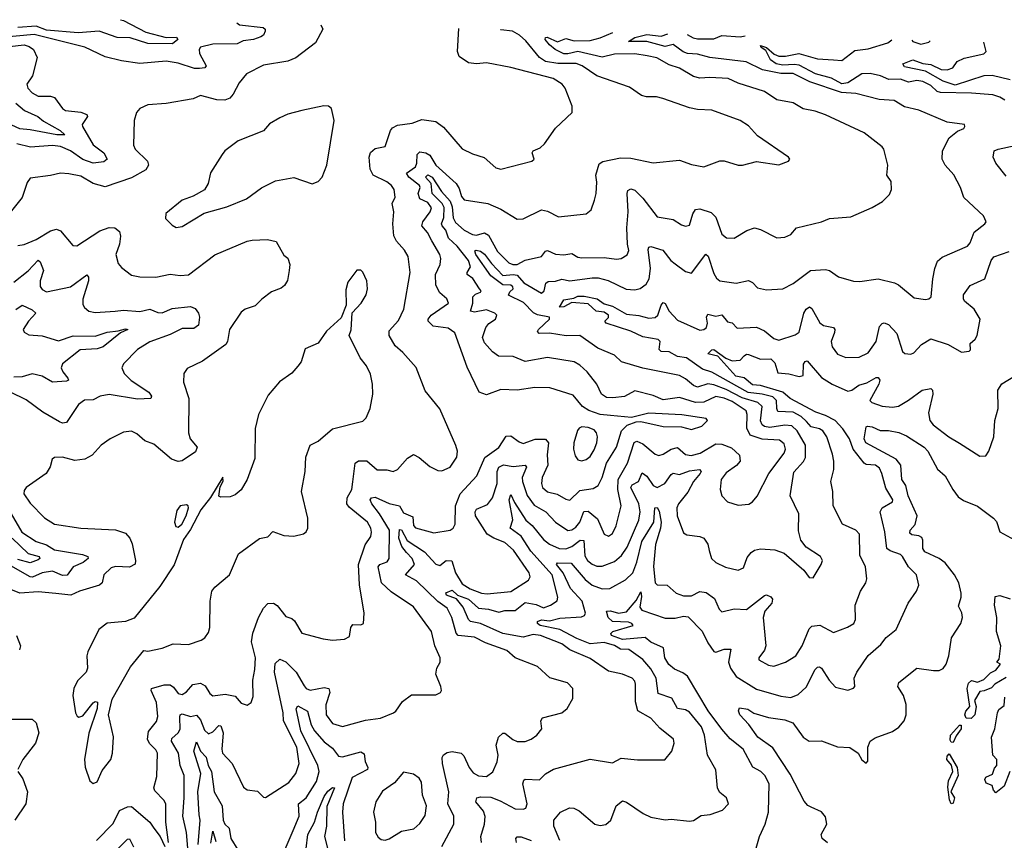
# Model space of a CAD drawing. Extents: x 1552033 to 1694788, y 811965 to 917215.
# Tile 559 of 632: x 1660074 to 1664926, y 910956 to 915002. Entities that reach past the tile are written whole.
import ezdxf

# ---------------------------------------------------------------- set-up
doc = ezdxf.new("R2010")
doc.units = 0

msp = doc.modelspace()

# ---------------------------------------------------------------- linework, layer by layer
at = {"layer": '0CON20XD'}
for points in [[(1660569.7, 915002.2), (1660585, 914997.9), (1660695, 914940.8), (1660795, 914913.7), (1660845.8, 914915.8), (1660853.1, 914905), (1660826.8, 914883.2), (1660705.8, 914884.2), (1660617.9, 914912.1), (1660554.2, 914914.2), (1660465, 914946), (1660362.2, 914937.8), (1660205, 914950.9), (1660155, 914969.6), (1660064.1, 914964.1)], [(1661143.1, 914987.2), (1661157.3, 914977.3), (1661273.3, 914963.3), (1661284, 914955), (1661284.2, 914945), (1661275, 914926), (1661262.6, 914917.4), (1661226.3, 914903.7), (1661175, 914897.8), (1661145, 914883.5), (1661025, 914881.2), (1660965, 914865.9), (1660957.7, 914855), (1660959.4, 914835), (1660992.2, 914775), (1660985.8, 914765), (1660959.1, 914760.9), (1660935, 914761.9), (1660855, 914787), (1660795, 914797.5), (1660665, 914785.8), (1660575, 914799.4), (1660495, 914818.6), (1660395, 914866.9), (1660145, 914928.4), (1659985, 914914.8)], [(1661558.5, 914976.4), (1661567.5, 914955), (1661532.1, 914887.9), (1661435, 914814.4), (1661395, 914797.1), (1661275, 914777.8), (1661192, 914735), (1661155, 914690), (1661125.9, 914634.1), (1661109.4, 914615), (1661085, 914604.6), (1661045, 914606.2), (1660965, 914628.1), (1660928.5, 914611.5), (1660795, 914588.6), (1660705, 914582), (1660665, 914563.8), (1660650, 914545), (1660638, 914505), (1660634.2, 914384.2), (1660643, 914363), (1660703.8, 914305), (1660708, 914285), (1660695, 914262.5), (1660625, 914221.9), (1660495, 914177.5), (1660435, 914194.4), (1660375, 914230), (1660315, 914242.2), (1660275, 914245.6), (1660225, 914233.1), (1660125, 914221.2), (1660110.3, 914199.7), (1660085.8, 914125), (1660014.2, 914035)], [(1660807.3, 910945), (1660793.2, 911045), (1660794, 911135), (1660783.8, 911153.8), (1660740.2, 911200.2), (1660734.5, 911215), (1660748.8, 911271.2), (1660753.4, 911385), (1660745, 911401.5), (1660712.7, 911432.7), (1660702.9, 911455), (1660708.2, 911491.8), (1660747.8, 911542.2), (1660753.8, 911566.2), (1660747.8, 911635), (1660721.8, 911695), (1660723.5, 911705), (1660785, 911722), (1660815, 911722.7), (1660831.7, 911711.7), (1660855, 911680), (1660875, 911674.7), (1660895, 911687.5), (1660926.5, 911723.5), (1660965, 911730.3), (1660987.6, 911717.6), (1661010.4, 911680.4), (1661025, 911668.5), (1661085.6, 911675.6), (1661135, 911666.2), (1661165, 911632), (1661195, 911622.5), (1661214, 911635), (1661224.2, 911665), (1661221.9, 911745), (1661232.7, 911797.3), (1661235.3, 911855), (1661216.5, 911935), (1661222, 911978), (1661250.8, 912055), (1661275, 912100), (1661296.9, 912123.1), (1661325, 912125.4), (1661343.2, 912113.2), (1661385, 912060), (1661415, 912050), (1661427.5, 912037.5), (1661465, 911978), (1661569.1, 911949.1), (1661615, 911942.9), (1661675, 911948), (1661698.9, 911961.1), (1661705.8, 912005), (1661715, 912020), (1661755, 912018.9), (1661767.5, 912025), (1661772.1, 912075), (1661748.4, 912215), (1661742.7, 912315), (1661776.9, 912413.1), (1661805, 912453.3), (1661807.8, 912475), (1661804.3, 912495), (1661787.1, 912525), (1661698.2, 912598.2), (1661686.1, 912615), (1661688.4, 912645), (1661711.4, 912685), (1661715.8, 912724.2), (1661726.4, 912815), (1661742.8, 912827.2), (1661785, 912826.6), (1661835, 912782.8), (1661883.3, 912783.3), (1661915, 912773.8), (1661936, 912785), (1661985, 912840), (1662015, 912858), (1662043, 912843), (1662095, 912798.6), (1662135, 912778.6), (1662155, 912777.1), (1662195, 912795.7), (1662227.9, 912845), (1662230.6, 912875), (1662223.2, 912903.2), (1662145, 913083.3), (1662072.6, 913172.6), (1662027.6, 913287.6), (1661961.9, 913361.9), (1661924.7, 913394.7), (1661893.8, 913445), (1661895, 913468), (1661940.9, 913519.1), (1661966.9, 913575), (1661997.5, 913755), (1661988.1, 913835), (1661970.8, 913865), (1661930.3, 913910.3), (1661917, 913937), (1661912.5, 913995), (1661918, 914055), (1661910, 914095), (1661923.6, 914126.4), (1661918.6, 914165), (1661905.6, 914185), (1661883.1, 914203.1), (1661815.6, 914235), (1661800.7, 914265), (1661796.8, 914325), (1661803, 914347), (1661825, 914366.8), (1661875, 914376.2), (1661901.1, 914455), (1661910.9, 914469.1), (1661935, 914481.5), (1662007.6, 914492.4), (1662055, 914510), (1662125, 914500.9), (1662162.4, 914472.4), (1662255, 914365.7), (1662305, 914341.4), (1662363.3, 914323.3), (1662420.9, 914270.9), (1662444.3, 914264.3), (1662598, 914305), (1662608.9, 914315), (1662598.6, 914345), (1662604.2, 914355), (1662639.2, 914370.8), (1662659.8, 914390.2), (1662715, 914467.1), (1662796.7, 914545), (1662795.8, 914575), (1662761.3, 914665), (1662747.8, 914685), (1662702.5, 914712.5), (1662495, 914766.2), (1662375, 914788.9), (1662325, 914784.3), (1662285, 914790), (1662240.3, 914820.3), (1662231.4, 914845), (1662237.4, 914958.8)], [(1660919.3, 910720.7), (1660895.5, 910995), (1660877, 911075), (1660884.8, 911165), (1660884, 911275), (1660864.7, 911325), (1660855.7, 911385), (1660821.4, 911445), (1660822.9, 911457.1), (1660854.5, 911485.5), (1660865, 911504.4), (1660863.4, 911563.4), (1660865.3, 911574.7), (1660875, 911579.1), (1660915, 911566.7), (1660945, 911573.1), (1660965, 911549.6), (1660985, 911499.6), (1661005, 911481.2), (1661025, 911490.4), (1661055, 911521.5), (1661065, 911519.6), (1661076.4, 911486.4), (1661070, 911405), (1661073.5, 911385), (1661121.1, 911335), (1661177.3, 911217.3), (1661195, 911204), (1661245, 911197.5), (1661275, 911168.8), (1661285, 911166.2), (1661399.5, 911240.5), (1661434.3, 911285.7), (1661450.5, 911335), (1661439.2, 911415), (1661374.3, 911545), (1661371.9, 911585), (1661328.7, 911785), (1661333, 911827), (1661355, 911849.2), (1661385, 911835.4), (1661436.9, 911785), (1661475, 911717.3), (1661485, 911704.1), (1661505, 911696.4), (1661575, 911709.2), (1661596.5, 911705), (1661602.9, 911685), (1661583.2, 911623.2), (1661584.5, 911575), (1661615, 911532.5), (1661665, 911517.5), (1661777.9, 911547.9), (1661851.2, 911558.8), (1661915.9, 911584.1), (1661928, 911592), (1661960.3, 911639.7), (1662005, 911673.8), (1662125, 911673.3), (1662147.5, 911685), (1662152.5, 911695), (1662150, 911715), (1662124, 911775), (1662129.2, 911805), (1662145.7, 911835), (1662145.7, 911855), (1662119.5, 911915), (1662102.9, 911985), (1662015, 912107.8), (1661905, 912180.9), (1661856.2, 912226.1), (1661840.8, 912305), (1661849.2, 912315), (1661885, 912329.5), (1661894.1, 912345.9), (1661896, 912485), (1661847.7, 912565), (1661808.8, 912615), (1661800.8, 912635), (1661806.9, 912645), (1661825, 912647.1), (1661895, 912617.2), (1661944.8, 912604.8), (1661965, 912570.3), (1662011, 912551), (1662015, 912508), (1662025, 912497.3), (1662115, 912472.5), (1662194.5, 912485.5), (1662210.8, 912495), (1662220.5, 912515), (1662221.1, 912605), (1662244.8, 912665), (1662326.4, 912753.6), (1662366.8, 912843.2), (1662435, 912892.9), (1662471.5, 912948.5), (1662495, 912950.7), (1662535, 912920.8), (1662555, 912913.1), (1662615, 912933.6), (1662665, 912933.8), (1662679.6, 912915), (1662673.8, 912856.2), (1662677.3, 912805), (1662648.3, 912745), (1662645.3, 912715), (1662650.9, 912695), (1662674.5, 912674.5), (1662723, 912663), (1662765, 912637.5), (1662785, 912633.8), (1662835, 912680), (1662900, 912690), (1662925.3, 912704.7), (1662945, 912744.2), (1662965, 912815.5), (1663015.7, 912895), (1663040.5, 912975), (1663067.7, 913002.3), (1663111.2, 913018.8), (1663135, 913020.5), (1663244.5, 912995.5), (1663335, 912994.6), (1663385, 912982.2), (1663435, 912997.1), (1663463.3, 913025), (1663457.5, 913035), (1663336.5, 913053.5), (1663175, 913062.1), (1663088.8, 913041.2), (1662985, 913051.2), (1662935, 913055.8), (1662877.9, 913075), (1662848.2, 913095), (1662801.4, 913151.4), (1662686.4, 913186.4), (1662612.2, 913187.8), (1662524.7, 913174.7), (1662445, 913179.1), (1662375, 913151.9), (1662338, 913165), (1662278.5, 913288.5), (1662218.1, 913458.1), (1662185, 913480.3), (1662111.1, 913491.1), (1662086.7, 913515), (1662086.5, 913525), (1662101.5, 913545), (1662186.9, 913605), (1662179.6, 913625), (1662143.8, 913655), (1662125, 913693.8), (1662122.7, 913745), (1662145.4, 913795), (1662148.9, 913825), (1662144.6, 913845), (1662105, 913911.5), (1662083.1, 913953.1), (1662055.3, 913985), (1662060.8, 914005), (1662096.6, 914055), (1662102.6, 914075), (1662085, 914100), (1662045, 914118.5), (1662037.5, 914145), (1662046.7, 914175), (1662044.3, 914185), (1661991.8, 914225), (1661980.8, 914245), (1662025, 914276.4), (1662031.7, 914295), (1662032.3, 914337.7), (1662045, 914350.8), (1662075.7, 914345.7), (1662094.3, 914334.3), (1662125.2, 914285.2), (1662224.4, 914194.4), (1662239.2, 914169.2), (1662250.3, 914130.2), (1662265, 914113.3), (1662380.8, 914095), (1662445, 914068.1), (1662525, 914019.2), (1662555, 914020), (1662645, 914064), (1662675, 914058), (1662729.5, 914029.5), (1662865.9, 914044.1), (1662890, 914065), (1662907.2, 914112.8), (1662915.4, 914145), (1662918.2, 914201.8), (1662912.7, 914235), (1662929.4, 914290.6), (1662947.6, 914302.4), (1663035, 914321.2), (1663085, 914320), (1663195, 914296.9), (1663325, 914309.4), (1663385, 914288.1), (1663445, 914277.1), (1663525, 914305.5), (1663545.5, 914305.5), (1663615, 914284.4), (1663635.5, 914284.5), (1663705, 914303.3), (1663815, 914286), (1663862.5, 914305), (1663870, 914315), (1663862.5, 914325), (1663709.5, 914429.5), (1663665, 914478.1), (1663625, 914505.6), (1663485, 914555.8), (1663415, 914559.2), (1663375, 914567.5), (1663243.3, 914613.3), (1663211.9, 914621.9), (1663162.1, 914622.1), (1663138.3, 914628.3), (1663079.1, 914669.1), (1662918.5, 914725), (1662845.6, 914775), (1662816.1, 914786.1), (1662726.2, 914786.2), (1662665, 914795.4), (1662635, 914815.5), (1662568.5, 914898.5), (1662537.1, 914925), (1662502, 914945), (1662445, 914951.9), (1662444.1, 914953.4)], [(1663445.9, 913115.9), (1663405, 913113.9), (1663325, 913139.8), (1663245, 913128.4), (1663195, 913148.3), (1663105, 913171.5), (1663055, 913144.6), (1662997, 913137), (1662965, 913140), (1662941.1, 913155), (1662917.9, 913205), (1662869.7, 913265), (1662835, 913299.1), (1662805.7, 913315), (1662675, 913336.6), (1662565, 913316.2), (1662505, 913340.6), (1662433.5, 913343.5), (1662404.5, 913365), (1662365, 913409.4), (1662354.6, 913435), (1662371.5, 913485), (1662386.6, 913503.4), (1662419.2, 913525), (1662425.8, 913545), (1662416, 913555), (1662375, 913571.7), (1662315, 913560.8), (1662295.6, 913565), (1662306.5, 913605), (1662306.8, 913635), (1662320.8, 913649.1), (1662345, 913658.8), (1662348.6, 913665), (1662340.5, 913675), (1662306.6, 913726.6), (1662278.9, 913745), (1662278.4, 913755), (1662295.8, 913784.2), (1662285.5, 913815), (1662229.4, 913885), (1662186.3, 913925), (1662174.4, 913965), (1662156.5, 913985), (1662152.6, 913995), (1662163.9, 914026.1), (1662166.3, 914076.3), (1662156.1, 914096.1), (1662107.1, 914145), (1662101.2, 914195), (1662074.4, 914225), (1662085, 914237.8), (1662106.2, 914225), (1662151.9, 914155), (1662195, 914106.7), (1662205, 914079.4), (1662209.8, 914025), (1662222, 914002), (1662265, 913963.6), (1662305, 913942.3), (1662325, 913939.7), (1662365, 913951.1), (1662385, 913940.4), (1662429.3, 913859.3), (1662485, 913802.6), (1662504.8, 913794.8), (1662525.8, 913795), (1662565, 913816.5), (1662645, 913834.7), (1662665, 913860), (1662675, 913863.8), (1662715, 913845.2), (1662755, 913843.1), (1662795, 913849.1), (1662825, 913832), (1662845, 913828.1), (1662955, 913829.7), (1663015, 913822.1), (1663038.8, 913825), (1663067.3, 913842.7), (1663075.4, 913864.6), (1663068.8, 913895), (1663066, 913975), (1663072.7, 914055), (1663067.6, 914145), (1663070.8, 914159.2), (1663085, 914167.7), (1663105, 914161.2), (1663145, 914121.8), (1663215, 914030), (1663295, 914016.7), (1663335, 913990), (1663355.5, 913984.5), (1663375, 913989.2), (1663390.9, 914045), (1663405, 914065.4), (1663425, 914069.1), (1663481.5, 914051.5), (1663505, 914028), (1663535, 913944.3), (1663556.4, 913926.4), (1663595, 913925.6), (1663657.1, 913962.9), (1663695, 913975.6), (1663725, 913967.1), (1663805, 913925.8), (1663845, 913929.4), (1663875, 913942.9), (1663902.5, 913975), (1664025, 914005.7), (1664065, 914022.5), (1664169.7, 914030.3), (1664275, 914075.6), (1664326.2, 914105), (1664360.5, 914139.5), (1664370, 914165), (1664368, 914205), (1664347.1, 914235), (1664351.9, 914285), (1664333.4, 914363.4), (1664325, 914375.8), (1664235, 914444.3), (1664045, 914533.1), (1663995, 914551.2), (1663935, 914563.3), (1663885, 914592.9), (1663805, 914607.1), (1663745, 914647.5), (1663615, 914688.6), (1663565, 914712.9), (1663475, 914717.1), (1663425, 914714.3), (1663395, 914721.7), (1663325, 914762.7), (1663275, 914778.8), (1663213.5, 914813.5), (1663165.5, 914824.5), (1663105, 914833.3), (1663005, 914832.1), (1662945, 914817.5), (1662824.2, 914845.8), (1662775, 914833.3), (1662755, 914834.1), (1662713.3, 914855), (1662685, 914877.4), (1662664.2, 914905), (1662664.5, 914915), (1662673.9, 914916.1), (1662725, 914892.9), (1662765, 914909.6), (1662807.2, 914897.2), (1662885, 914900), (1662935, 914912.7), (1662997.4, 914939)], [(1663471.9, 912385), (1663483.1, 912345), (1663504.2, 912325), (1663552.1, 912302.1), (1663615, 912288.6), (1663640.5, 912299.5), (1663659.2, 912350.8), (1663678.9, 912375), (1663695, 912386.9), (1663725, 912392.3), (1663795, 912388.4), (1663841.2, 912371.2), (1663938, 912288), (1663965, 912251.2), (1663985, 912250), (1664024.2, 912315), (1664030, 912335), (1664020, 912355), (1663950.6, 912400.6), (1663923.6, 912435), (1663912.4, 912482.4), (1663914.4, 912565), (1663871.2, 912655), (1663888.3, 912771.7), (1663936.9, 912823.1), (1663947.1, 912842.9), (1663946.4, 912905), (1663905, 912975.3), (1663878.9, 912998.9), (1663845, 913002.7), (1663771.5, 912991.5), (1663745, 912995.8), (1663732.4, 913005), (1663724.8, 913024.8), (1663733.4, 913095), (1663711.5, 913115), (1663635, 913137.2), (1663555, 913179.1), (1663495, 913201.6), (1663465, 913206.6), (1663415, 913190.7), (1663395, 913198), (1663355, 913231.8), (1663325, 913248.2), (1663145, 913283.4), (1663039.2, 913315), (1663005, 913348.1), (1662922.4, 913382.4), (1662834.7, 913444.7), (1662766.2, 913443.8), (1662685, 913456.1), (1662633.8, 913455), (1662625.7, 913465), (1662630.5, 913475), (1662684.2, 913525), (1662684.4, 913535), (1662625, 913547.1), (1662606.4, 913556.4), (1662557.2, 913607.2), (1662483, 913643), (1662489.9, 913660.1), (1662505, 913674.6), (1662504.7, 913685), (1662495, 913693.3), (1662455, 913694.6), (1662395, 913738.8), (1662322.3, 913845), (1662316.9, 913863.1), (1662323.7, 913866.3), (1662345, 913860.7), (1662365, 913846.5), (1662399.3, 913799.3), (1662455, 913740.8), (1662505, 913746.4), (1662525, 913743), (1662557.6, 913705), (1662645, 913653.2), (1662657.9, 913665), (1662666.7, 913703.3), (1662678.8, 913711.2), (1662715, 913712.9), (1662745, 913722.1), (1662785, 913713.8), (1662895, 913729.6), (1662925, 913729.6), (1662974.5, 913715.5), (1663062.8, 913672.8), (1663105, 913669.7), (1663132.5, 913677.5), (1663162, 913698), (1663176.2, 913723.8), (1663182.9, 913775), (1663170.7, 913869.3), (1663175, 913880), (1663185, 913883.1), (1663243.1, 913865), (1663282.9, 913815), (1663305, 913797.5), (1663355, 913760.6), (1663385, 913752.9), (1663455, 913845.8), (1663466.5, 913836.5), (1663495, 913750), (1663508.2, 913728.2), (1663525, 913714.5), (1663605, 913703.8), (1663665.5, 913715.5), (1663685, 913705.7), (1663710.7, 913680.7), (1663755, 913669.4), (1663835, 913675.6), (1663885, 913701.4), (1663972, 913765), (1664045, 913770.4), (1664064.7, 913764.7), (1664110, 913735), (1664183.6, 913713.6), (1664215, 913711.1), (1664305, 913724.4), (1664385, 913704.5), (1664405, 913694.4), (1664481.3, 913631.3), (1664537.6, 913622.4), (1664554.6, 913625.4), (1664565.6, 913635), (1664573.3, 913725), (1664584.4, 913775), (1664597.9, 913812.1), (1664619.4, 913830.6), (1664744.7, 913885.3), (1664758.2, 913901.8), (1664777.3, 913955), (1664831.2, 913995), (1664836.2, 914005), (1664823.8, 914035), (1664727.1, 914125), (1664710, 914175), (1664677.9, 914237.9), (1664634.6, 914284.6), (1664619.5, 914315), (1664621.5, 914355), (1664655, 914418.8), (1664695, 914452), (1664726.7, 914465), (1664732.5, 914475), (1664730, 914485), (1664645, 914497.1), (1664505, 914556.2), (1664435, 914572.7), (1664383.6, 914603.6), (1664309.2, 914609.2), (1664195, 914637.7), (1664123.3, 914643.3), (1663967.3, 914695), (1663885, 914736.6), (1663825, 914736.9), (1663735.2, 914755.2), (1663654.8, 914794.8), (1663475.6, 914815.6), (1663415, 914832.1), (1663364.6, 914835), (1663343.4, 914843.4), (1663295, 914879.2), (1663255, 914869.3), (1663165, 914894.6), (1663073.8, 914893.8), (1663105, 914914.7), (1663165, 914928.4), (1663235, 914921), (1663268.8, 914931.9)], [(1663362.9, 914929.5), (1663393.3, 914913.3), (1663415, 914908.5), (1663495, 914908.3), (1663535, 914923.8), (1663625, 914917.7), (1663649.6, 914922)], [(1664928.9, 914605), (1664905, 914620), (1664869.1, 914630.9), (1664765, 914640), (1664612.4, 914642.4), (1664595, 914648.4), (1664565, 914676.9), (1664525, 914697.6), (1664495, 914701.9), (1664455, 914693.4), (1664415, 914709), (1664357.5, 914707.5), (1664316, 914726), (1664265, 914737.6), (1664225, 914735.1), (1664155, 914690.3), (1664125, 914686.5), (1664075, 914713.4), (1663996, 914735), (1663915, 914777.1), (1663891.3, 914781.3), (1663835, 914777.4), (1663802.6, 914785), (1663774.4, 914805), (1663750.5, 914850.5), (1663728, 914865), (1663724.2, 914874.2), (1663754.2, 914865), (1663792.5, 914832.5), (1663815, 914822.9), (1663848.4, 914821.6), (1663914.2, 914835.8), (1664005, 914809.3), (1664085, 914804.8), (1664125, 914800.4), (1664190.5, 914849.5), (1664255, 914859), (1664352.5, 914887.5), (1664372.3, 914903.2)], [(1664955, 914704.8), (1664866.5, 914726.5), (1664825.8, 914725.8), (1664685, 914678.9), (1664625, 914699.7), (1664538.4, 914748.4), (1664435, 914770), (1664425.8, 914785), (1664475, 914803.7), (1664525, 914786.8), (1664565, 914780.8), (1664615, 914757.3), (1664645.2, 914754.8), (1664672.9, 914765), (1664694.1, 914795.9), (1664728.2, 914811.8), (1664825, 914833.1), (1664837.5, 914845), (1664825.3, 914891.5)], [(1664471.3, 914900.7), (1664475, 914894.2), (1664515, 914881.8), (1664555, 914890.5), (1664561.6, 914898.3)], [(1659965, 914863.6), (1660095, 914877.7), (1660120.7, 914870.7), (1660141.9, 914855), (1660159.5, 914815), (1660136.2, 914725), (1660109.4, 914685), (1660114.4, 914665), (1660135, 914642.2), (1660165, 914625.5), (1660225, 914625.4), (1660245, 914617.9), (1660284.4, 914565), (1660300, 914555), (1660375, 914546.9), (1660404.4, 914535), (1660407.7, 914525), (1660382.1, 914485), (1660383.1, 914475), (1660436.3, 914385), (1660488.7, 914345), (1660504.5, 914315), (1660488.8, 914301.2), (1660435.8, 914294.2), (1660385, 914312.3), (1660324.7, 914355), (1660275, 914376.2), (1660235, 914382.6), (1660126.6, 914373.4), (1660059.2, 914389.2)], [(1660055, 914589.8), (1660098, 914555), (1660163.6, 914525), (1660191.6, 914501.6), (1660272.9, 914455), (1660295.6, 914434.4), (1660256.1, 914433.9), (1660125, 914459.8), (1660075, 914463.9), (1659955, 914519)], [(1660845, 913978), (1660875, 913982.5), (1660982.4, 914047.6), (1661095, 914080), (1661191.5, 914118.5), (1661265, 914173.3), (1661335, 914207.8), (1661425, 914224.2), (1661515, 914192.5), (1661545, 914203.8), (1661565, 914226.2), (1661587.5, 914285), (1661624, 914505), (1661611.2, 914565), (1661595, 914576.2), (1661572.3, 914577.7), (1661465, 914554.4), (1661395, 914535.7), (1661355, 914518), (1661305, 914488.8), (1661275, 914453.8), (1661151.2, 914405), (1661085, 914356), (1661072.1, 914337.9), (1661013.3, 914246.7), (1661002.5, 914195), (1660985, 914163.8), (1660927.9, 914132.1), (1660875, 914112), (1660794.3, 914045.7), (1660792, 914022), (1660825, 913988.8), (1660845, 913978)], [(1664935, 914230), (1664884.5, 914295), (1664871.8, 914325), (1664875.8, 914355), (1664896, 914364), (1665040, 914395)], [(1660065, 913889.5), (1660095, 913893.1), (1660155, 913918.1), (1660225, 913961.1), (1660255, 913969.3), (1660275, 913961.1), (1660335, 913888), (1660355, 913887.1), (1660469, 913961), (1660515, 913976.7), (1660543.3, 913975), (1660565, 913957.5), (1660570.4, 913935), (1660565.5, 913895), (1660546.9, 913845), (1660559.7, 913799.7), (1660575, 913780.8), (1660625, 913742.5), (1660665, 913734.4), (1660745, 913732.5), (1660815, 913746.7), (1660865, 913740), (1660905, 913744.4), (1661035, 913842.2), (1661195, 913910), (1661220, 913915), (1661295, 913918.9), (1661337.9, 913907.9), (1661375, 913841.2), (1661395.7, 913825.7), (1661404.3, 913795), (1661401.9, 913765), (1661393.8, 913716.2), (1661378.3, 913691.7), (1661361.7, 913678.3), (1661315, 913660), (1661266.3, 913623.7), (1661235, 913591.4), (1661185, 913574.4), (1661165, 913560.8), (1661108, 913475), (1661098.1, 913415), (1661088.9, 913401.1), (1660975, 913317.8), (1660898.3, 913281.7), (1660882.3, 913257.7), (1660880.8, 913215), (1660907.9, 913135), (1660905.4, 912965), (1660914.5, 912935), (1660947.9, 912895), (1660939.5, 912870.5), (1660875, 912826.7), (1660855, 912823.8), (1660822.2, 912835), (1660735, 912909.5), (1660690, 912925), (1660650.5, 912960.5), (1660625, 912973.3), (1660585, 912968), (1660518.8, 912935), (1660475, 912904.2), (1660430, 912855), (1660395, 912835.7), (1660345, 912828.6), (1660285, 912844.4), (1660245, 912844), (1660234, 912835), (1660223, 912797), (1660204, 912765), (1660105.6, 912695), (1660095, 912681.2), (1660093.5, 912665), (1660125, 912618.5), (1660196, 912546), (1660245, 912515.4), (1660375, 912495.5), (1660545, 912487.1), (1660595, 912470.5), (1660616.4, 912446.4), (1660627.3, 912417.3), (1660643.8, 912335), (1660642.1, 912317.9), (1660615, 912302.8), (1660545, 912305.5), (1660525, 912299.4), (1660488.6, 912265), (1660480.4, 912225), (1660466.3, 912213.7), (1660368.6, 912185), (1660325, 912164.3), (1660252.1, 912172.1), (1660165, 912180.4), (1660075, 912174.2), (1659985, 912210.5)], [(1662963.1, 911033.1), (1662987.3, 911055), (1663013.7, 911126.4), (1663045, 911150), (1663065, 911144.4), (1663147.2, 911087.2), (1663185, 911070.6), (1663255, 911057.1), (1663285, 911060.6), (1663375, 911050.6), (1663395, 911054.2), (1663432, 911078), (1663477.1, 911082.9), (1663536.7, 911105), (1663567.5, 911135), (1663557.5, 911165), (1663525, 911191.9), (1663513.5, 911213.5), (1663504.1, 911304.1), (1663463.8, 911375), (1663448.8, 911475), (1663433.2, 911515), (1663375, 911587.8), (1663355, 911599.4), (1663315, 911605.6), (1663287.3, 911657.3), (1663220.2, 911680.2), (1663210.6, 911755), (1663185, 911800.8), (1663145, 911847), (1663076.1, 911896.1), (1663035, 911898.6), (1663005, 911915.8), (1662955, 911930.8), (1662885, 911924.1), (1662820.1, 911950.1), (1662735, 911995.4), (1662638.6, 912015), (1662626.3, 912025), (1662625.7, 912035), (1662645, 912043.7), (1662685, 912038.4), (1662735, 912051.1), (1662842.8, 912057.2), (1662856.9, 912065), (1662861.5, 912075), (1662845.3, 912135), (1662788.1, 912198.1), (1662751.4, 912275), (1662718.8, 912315), (1662725, 912323.3), (1662791.9, 912321.9), (1662861.1, 912241.1), (1662895, 912213.6), (1662945, 912196.2), (1662982.8, 912197.2), (1663059.4, 912240.6), (1663095, 912275.4), (1663115, 912327.3), (1663139.1, 912429.1), (1663199, 912525), (1663203.9, 912595), (1663215, 912596.5), (1663225, 912578.8), (1663235.9, 912525), (1663232.6, 912495), (1663207.9, 912415), (1663196.6, 912306.6), (1663205, 912226.2), (1663214.7, 912214.7), (1663264, 912214), (1663308.9, 912175), (1663345, 912162.1), (1663385, 912162), (1663425, 912182.8), (1663457, 912177), (1663498.8, 912148.8), (1663520.8, 912095), (1663535, 912082.9), (1663595, 912096.7), (1663655, 912094.4), (1663745, 912163.3), (1663755, 912166.5), (1663775.9, 912155.9), (1663783.8, 912145), (1663781.1, 912125), (1663746.4, 912085), (1663737.3, 912055), (1663751.5, 911915), (1663745, 911894), (1663716.2, 911855), (1663716.4, 911846.4), (1663765, 911819.1), (1663790, 911815), (1663848, 911835), (1663898.1, 911865), (1663929.7, 911915), (1663965, 911998.6), (1663977.6, 912012.4), (1664017.1, 912017.1), (1664085, 911980.6), (1664153.5, 912006.5), (1664184.4, 912025), (1664192.7, 912045), (1664190.8, 912115), (1664217.8, 912185), (1664244.5, 912225), (1664248.9, 912245), (1664241.8, 912305), (1664215, 912362.5), (1664211.9, 912465), (1664195.3, 912485.3), (1664129.5, 912515), (1664082.2, 912605), (1664081.9, 912675), (1664071.2, 912725), (1664085.4, 912785), (1664086, 912825), (1664080.2, 912860.2), (1664051.6, 912945), (1664031.5, 912975), (1664015, 912985.2), (1663975, 912995.2), (1663951.2, 913021.2), (1663925, 913045.9), (1663885, 913066.2), (1663810.7, 913070.7), (1663804.5, 913084.5), (1663803.1, 913125), (1663785, 913142.1), (1663733.7, 913156.3), (1663664.2, 913164.2), (1663485, 913263.5), (1663438.3, 913278.3), (1663360.8, 913335), (1663315, 913340.8), (1663275, 913365.2), (1663235, 913366.2), (1663225.4, 913375.4), (1663230, 913415), (1663219.6, 913425), (1663145, 913437.7), (1663085, 913466.6), (1662963.8, 913505), (1662956.9, 913515), (1662975.9, 913534.1), (1662975, 913546), (1662955, 913559.4), (1662915, 913565.6), (1662875, 913600.5), (1662795, 913607.5), (1662755, 913585.5), (1662734.6, 913584.6), (1662755, 913620), (1662805, 913628.7), (1662825, 913638.1), (1662855, 913639.4), (1662919.2, 913625), (1662955, 913600.7), (1662995, 913589.7), (1663065, 913550.4), (1663125, 913543.5), (1663175, 913530), (1663205, 913534.4), (1663219.4, 913545), (1663235, 913594), (1663245, 913607.5), (1663255, 913602), (1663274.5, 913564.5), (1663315, 913520.4), (1663425, 913470.9), (1663445, 913473.8), (1663458.5, 913485), (1663463.4, 913505), (1663457.8, 913535), (1663465, 913550), (1663505, 913540.7), (1663535, 913547.3), (1663562.8, 913512.8), (1663585, 913507.1), (1663610.4, 913480.4), (1663705.4, 913485.4), (1663745, 913468.6), (1663789.7, 913429.7), (1663815, 913422.2), (1663895, 913448.5), (1663915, 913461.4), (1663938.2, 913555), (1663949.5, 913575), (1663965.5, 913585.5), (1663978, 913578), (1664016.6, 913506.6), (1664035, 913494.7), (1664084.6, 913484.6), (1664090.9, 913475), (1664089.1, 913459.1), (1664072.7, 913415), (1664078.3, 913388.3), (1664105, 913352.2), (1664145, 913336.4), (1664211.7, 913338.3), (1664255, 913359.1), (1664294.7, 913415), (1664310.9, 913489.1), (1664325, 913504.4), (1664335, 913506.7), (1664355, 913499.5), (1664396.6, 913455), (1664425, 913366.7), (1664436.7, 913356.7), (1664465, 913353.3), (1664480.5, 913359.5), (1664518.9, 913401.1), (1664565, 913429.2), (1664650.2, 913400.2), (1664715, 913362), (1664752.7, 913367.3), (1664760, 913375), (1664758.6, 913405), (1664783.4, 913426.6), (1664792.9, 913445), (1664808.1, 913525), (1664777.1, 913575), (1664730.5, 913615), (1664724.6, 913625), (1664725.4, 913645), (1664758.9, 913691.1), (1664829.6, 913725), (1664861.3, 913815), (1664875, 913832.7), (1664950.7, 913859.3)], [(1660045, 913708.7), (1660115.7, 913764.3), (1660165, 913816.7), (1660175, 913808), (1660190.3, 913765), (1660175.3, 913715), (1660175, 913686.7), (1660185, 913671.9), (1660205, 913660.5), (1660324.3, 913685.7), (1660405, 913744), (1660413.1, 913733.1), (1660412.3, 913715), (1660384.7, 913624.7), (1660385, 913597.5), (1660392.4, 913582.4), (1660415, 913565.6), (1660445, 913558.8), (1660544.7, 913565.3), (1660585, 913570), (1660665, 913562.6), (1660715, 913574.1), (1660755, 913558.2), (1660775, 913557.1), (1660825, 913578.4), (1660915, 913588.6), (1660938, 913578), (1660955.6, 913555.6), (1660959.8, 913535), (1660954.2, 913495.8), (1660931.2, 913478.8), (1660875, 913479), (1660815, 913449.4), (1660715, 913413.3), (1660655, 913375.4), (1660585.6, 913305), (1660576.9, 913285), (1660588.1, 913258.1), (1660622.4, 913222.4), (1660710, 913165), (1660723.8, 913145), (1660720, 913135), (1660655, 913130.2), (1660515, 913154), (1660470.8, 913145), (1660435, 913127.9), (1660393.6, 913126.4), (1660363.5, 913105), (1660305, 913016.5), (1660285, 913013.1), (1660269.3, 913019.3), (1660187.6, 913067.6), (1660105, 913127.9), (1660028, 913165)], [(1660435, 911236.7), (1660455, 911243.8), (1660479.8, 911300.2), (1660522.9, 911355), (1660531.4, 911385), (1660535.5, 911465.5), (1660510.8, 911575), (1660528.8, 911651.2), (1660619.5, 911810.5), (1660685, 911892.5), (1660705, 911888.8), (1660776.6, 911903.4), (1660830, 911925), (1660905, 911920.8), (1660967.9, 911942.1), (1660986.2, 911955), (1661005, 911980), (1661011.1, 912005), (1661012.5, 912135), (1661020, 912185), (1661035.4, 912204.6), (1661106.9, 912265), (1661152.4, 912367.6), (1661255, 912444.2), (1661297, 912453), (1661321.3, 912478.7), (1661375, 912458.1), (1661424.1, 912455.9), (1661472.3, 912467.7), (1661485, 912476.7), (1661494, 912495), (1661494, 912545), (1661462.2, 912675), (1661480.6, 912775), (1661483.1, 912845), (1661505, 912903.8), (1661545.3, 912924.7), (1661615, 912984.4), (1661765, 913022.5), (1661780.9, 913039.1), (1661801.4, 913085), (1661814.3, 913155), (1661812.9, 913205), (1661801.9, 913255), (1661783.1, 913295), (1661751.8, 913335), (1661697.5, 913445), (1661707.7, 913472.3), (1661713, 913557), (1661755.8, 913604.2), (1661781.2, 913645), (1661788, 913675), (1661784, 913715), (1661765, 913756.7), (1661755, 913766.7), (1661735, 913767.5), (1661691.7, 913708.3), (1661680.7, 913669.3), (1661682.5, 913595), (1661658.3, 913531.7), (1661585, 913466.7), (1661545, 913406.7), (1661480.7, 913379.3), (1661461.2, 913315), (1661445, 913293.3), (1661415, 913260), (1661353.3, 913216.7), (1661298.7, 913151.3), (1661250, 913055), (1661233.9, 912986.1), (1661232.3, 912837.7), (1661195.4, 912735), (1661165, 912684.2), (1661135, 912659.2), (1661111.2, 912648.8), (1661065, 912647.5), (1661055, 912652.5), (1661061.7, 912698.3), (1661076.1, 912726.1), (1661075, 912746.2), (1661013.8, 912646.2), (1660965.6, 912585), (1660915, 912488), (1660881.7, 912438.3), (1660835.3, 912314.7), (1660765, 912206.7), (1660638.6, 912051.4), (1660595.4, 912034.6), (1660505, 912026), (1660464.4, 911995.6), (1660408.8, 911885), (1660404, 911865), (1660407.5, 911805), (1660402, 911785), (1660358.3, 911741.7), (1660340, 911705), (1660335, 911670), (1660348, 911585), (1660357.7, 911567.7), (1660365, 911563.8), (1660385, 911570), (1660435, 911633.3), (1660445, 911640), (1660456.4, 911636.4), (1660455.7, 911605), (1660414, 911484), (1660392.5, 911355), (1660395.9, 911315.9), (1660419.3, 911249.3), (1660435, 911236.7)], [(1660055, 913573.9), (1660085, 913594.5), (1660135, 913570.7), (1660152.9, 913555), (1660116.9, 913515), (1660091.4, 913475), (1660095, 913462), (1660118, 913448), (1660183.7, 913443.7), (1660265, 913418.2), (1660337.1, 913442.9), (1660445, 913441), (1660505, 913461.9), (1660558.2, 913468.2), (1660595, 913478.6), (1660606, 913475), (1660571.1, 913458.9), (1660485, 913388.3), (1660455, 913379.7), (1660370.9, 913375), (1660283.8, 913305), (1660278.2, 913285), (1660285.9, 913265.9), (1660311.4, 913235), (1660314, 913225), (1660305, 913220.5), (1660235, 913214.4), (1660183.8, 913243.8), (1660135.5, 913255.5), (1660085, 913241.8), (1660045, 913239.8)], [(1663685, 910853.8), (1663720.5, 910975), (1663748.5, 911035), (1663763.8, 911095), (1663767.8, 911235), (1663746.9, 911275), (1663725.8, 911295), (1663686.7, 911316.7), (1663638.9, 911405), (1663575, 911456.9), (1663535, 911503.3), (1663467.1, 911595), (1663365, 911764.5), (1663342.3, 911782.3), (1663300.1, 911800.1), (1663273.4, 911823.4), (1663252.7, 911855), (1663246.7, 911905), (1663185, 911932.6), (1663155.9, 911955.9), (1663045, 911945.2), (1662989.6, 911965), (1662986.5, 911975), (1662997.1, 911985), (1663096.5, 912015), (1663090.6, 912025), (1663075, 912030.9), (1662994.8, 912034.8), (1662974.3, 912054.3), (1662965.8, 912085), (1662985, 912087.5), (1663025, 912076.5), (1663065, 912082.2), (1663111.3, 912138.7), (1663135, 912181.4), (1663137.7, 912157.7), (1663130, 912105), (1663140.5, 912090.5), (1663255, 912050.7), (1663305, 912051.2), (1663345, 912061.1), (1663367.6, 912057.6), (1663436.6, 911986.6), (1663465, 911929.5), (1663495, 911887.3), (1663505, 911883.8), (1663545, 911897.6), (1663577.8, 911897.8), (1663567.2, 911835), (1663577.1, 911805), (1663604.1, 911764.1), (1663705, 911701.6), (1663825, 911666.7), (1663875, 911660.6), (1663911.1, 911675), (1663949.7, 911710.3), (1663995, 911798.6), (1664005, 911810), (1664015, 911811.4), (1664025.6, 911805), (1664063.5, 911745), (1664095, 911711.4), (1664155, 911696), (1664183.9, 911706.1), (1664190, 911715), (1664185.8, 911755), (1664200, 911785), (1664255, 911866.9), (1664317.9, 911922.1), (1664343.9, 911956.1), (1664393.1, 911995), (1664453.3, 912125), (1664494.4, 912185), (1664505.4, 912214.6), (1664493.5, 912265), (1664454.1, 912304.1), (1664425, 912355.6), (1664415, 912365.5), (1664363.4, 912383.4), (1664347.5, 912395), (1664337, 912477), (1664314.3, 912575.7), (1664324, 912595), (1664375, 912624.2), (1664376.5, 912635), (1664342, 912692), (1664323.5, 912765), (1664310.5, 912790.5), (1664292, 912805), (1664245, 912809.1), (1664235.6, 912815.6), (1664181.4, 912885), (1664162.6, 912935), (1664130.8, 912985), (1664092.8, 913025), (1664045, 913050.4), (1663996.9, 913066.9), (1663871.3, 913135), (1663835.2, 913165.2), (1663725, 913199.2), (1663685, 913202.1), (1663645, 913236.5), (1663603.1, 913245), (1663515, 913342.9), (1663466, 913355), (1663484.4, 913375), (1663495, 913376), (1663553.9, 913333.9), (1663585, 913320.8), (1663625, 913323.8), (1663645, 913344.7), (1663655, 913352.9), (1663665, 913352), (1663725, 913327.6), (1663775, 913330.5), (1663795, 913310.9), (1663810.4, 913260.4), (1663865, 913256.4), (1663915, 913242.2), (1663935, 913247.5), (1663937.2, 913302.8), (1663945, 913316.8), (1663955, 913320.5), (1664025, 913238.4), (1664077.7, 913205), (1664155, 913170), (1664175, 913175.3), (1664210.2, 913199.8), (1664248.9, 913211.1), (1664295, 913238.2), (1664305, 913238.6), (1664312.2, 913225), (1664307.8, 913205), (1664264.2, 913125), (1664273.3, 913115), (1664325, 913096.2), (1664375, 913090.8), (1664405, 913096.5), (1664455, 913125.5), (1664520.8, 913175), (1664565, 913184.2), (1664572.9, 913175), (1664574.5, 913155), (1664553.4, 913063.4), (1664559.4, 913025), (1664575, 913004.4), (1664652.2, 912945), (1664705, 912914.4), (1664805, 912849.2), (1664835, 912850.8), (1664850.5, 912875), (1664874.5, 912945), (1664879.2, 913025), (1664895.6, 913085), (1664894, 913176), (1664915, 913206.7), (1664982.1, 913247.9)], [(1662155, 910925.8), (1662213.2, 911035), (1662213.8, 911075), (1662183.3, 911135), (1662188, 911195), (1662157.2, 911335), (1662156.4, 911363.6), (1662162.7, 911377.3), (1662180.4, 911389.6), (1662205, 911393.5), (1662248.8, 911385), (1662262.4, 911372.4), (1662288.6, 911315), (1662308.4, 911288.4), (1662335, 911273), (1662375, 911270.8), (1662405, 911293.5), (1662427.6, 911342.4), (1662431.3, 911375), (1662422.7, 911425), (1662432.9, 911465), (1662455, 911484.3), (1662465, 911484.4), (1662503.4, 911453.4), (1662525, 911443.6), (1662565, 911443.8), (1662594.2, 911455), (1662621.9, 911475), (1662646.7, 911505), (1662642.9, 911545), (1662650.5, 911559.5), (1662745, 911583.8), (1662771.8, 911605), (1662800.5, 911655), (1662800.6, 911705), (1662772.9, 911732.9), (1662686.2, 911756.2), (1662625, 911813.1), (1662516, 911856), (1662475, 911891.1), (1662369.1, 911929.1), (1662315, 911957.2), (1662235, 911965.4), (1662225, 911977.1), (1662203.2, 912055), (1662180.3, 912100.3), (1662134, 912134), (1662029.5, 912235), (1661975.4, 912265), (1662018.9, 912315), (1662007.9, 912345), (1661979.5, 912375), (1661957, 912405), (1661942.3, 912445), (1661945, 912488), (1661955, 912486.2), (1661983.5, 912433.5), (1662068.8, 912378.8), (1662125, 912317.8), (1662145, 912310.8), (1662175.7, 912335), (1662203.5, 912333.5), (1662222, 912275), (1662255, 912221.2), (1662293.8, 912195), (1662350, 912175), (1662378.3, 912171.7), (1662495, 912183.3), (1662582, 912238), (1662590, 912255), (1662584.6, 912275), (1662506.6, 912386.6), (1662465, 912424.3), (1662411.2, 912445), (1662378.4, 912465), (1662319.3, 912555), (1662317.9, 912575), (1662325, 912589.4), (1662378.9, 912611.1), (1662404.6, 912645), (1662427.5, 912715), (1662426.2, 912775), (1662434.5, 912795.5), (1662457.5, 912807.5), (1662505, 912798.4), (1662565.7, 912805.7), (1662570.9, 912795), (1662550.6, 912745), (1662551.7, 912725), (1662575, 912656.2), (1662608.8, 912608.8), (1662666.2, 912576.1), (1662714.4, 912524.4), (1662775, 912484.2), (1662795, 912486.7), (1662815, 912499.2), (1662834.4, 912525), (1662853.5, 912576.5), (1662875, 912578.4), (1662921.6, 912541.6), (1662955, 912466), (1662975, 912455.6), (1662995, 912469.2), (1663013.3, 912506.7), (1663037.9, 912605), (1663021.1, 912685), (1663023, 912735), (1663069.8, 912815), (1663102.1, 912917.9), (1663115, 912923.6), (1663145, 912911), (1663205, 912860.5), (1663223.7, 912853.7), (1663245, 912859.6), (1663285.1, 912884.9), (1663315, 912892), (1663355, 912857.6), (1663382.5, 912852.5), (1663427.1, 912865), (1663505, 912910.2), (1663535, 912909), (1663581.7, 912891.7), (1663620.9, 912855), (1663625.3, 912825), (1663606.5, 912803.5), (1663555, 912767.5), (1663530.8, 912735), (1663525.6, 912685), (1663533.7, 912653.7), (1663562, 912625), (1663615, 912608.1), (1663666.8, 912613.2), (1663685.4, 912624.6), (1663708.1, 912651.9), (1663766.2, 912765), (1663841.4, 912865), (1663847.4, 912885), (1663841.1, 912911.1), (1663818.3, 912928.3), (1663733.4, 912933.4), (1663673.2, 912953.2), (1663657.4, 912987.4), (1663658.8, 913055), (1663653.7, 913073.7), (1663585, 913119.9), (1663545, 913136.7), (1663505, 913144.8), (1663445.9, 913115.9)], [(1664055, 910943.3), (1664029.2, 910965), (1664024.2, 910985), (1664051.6, 911035), (1664045, 911072.2), (1664025.6, 911095.6), (1663975, 911118.9), (1663958, 911128), (1663939.4, 911149.4), (1663871.6, 911281.6), (1663785, 911411.1), (1663710.9, 911465), (1663667.4, 911527.4), (1663622.5, 911575), (1663615.6, 911595), (1663620.8, 911609.2), (1663662.3, 911602.3), (1663692.5, 911582.5), (1663765, 911560.7), (1663845, 911549.6), (1663884, 911535), (1663934.6, 911465), (1663965, 911444), (1664025, 911446.9), (1664105, 911416.2), (1664165, 911413.6), (1664205.4, 911385.4), (1664225, 911352), (1664245, 911336.7), (1664253.8, 911346.2), (1664254.5, 911414.5), (1664264.7, 911445.3), (1664289.5, 911460.5), (1664375, 911491.6), (1664406.2, 911513.8), (1664432.2, 911545), (1664442.4, 911575), (1664443.4, 911625), (1664430.3, 911670.3), (1664402, 911715), (1664405.9, 911734.1), (1664495, 911804.5), (1664576.8, 911793.2), (1664605, 911793.1), (1664625, 911802.5), (1664640.5, 911825), (1664653.5, 911865), (1664666.5, 911955), (1664711.4, 912025), (1664720.6, 912055), (1664717.4, 912077.4), (1664700.3, 912110.3), (1664714.5, 912155), (1664713.6, 912175), (1664701.6, 912225), (1664680.8, 912265), (1664634.3, 912324.3), (1664605, 912345.4), (1664535, 912378.5), (1664524.7, 912395), (1664525.3, 912435.3), (1664519.5, 912449.5), (1664505, 912457.5), (1664471.3, 912461.3), (1664460.9, 912470.9), (1664461.9, 912485), (1664487.1, 912512.9), (1664497.3, 912555), (1664453.3, 912655), (1664441.2, 912705), (1664422, 912735), (1664417, 912805), (1664394.2, 912835), (1664244.3, 912915), (1664236.2, 912935), (1664246.1, 912993.9), (1664252.2, 912997.8), (1664275, 912995.2), (1664315, 912975.8), (1664355, 912975.7), (1664406.1, 912966.1), (1664445, 912949.7), (1664531.5, 912895), (1664550, 912875), (1664596.4, 912786.4), (1664635, 912752.2), (1664672.5, 912685), (1664699.7, 912649.7), (1664725, 912631.8), (1664793.7, 912603.7), (1664873.5, 912545), (1664887.1, 912527.1), (1664905, 912476.9), (1664995, 912427.1)], [(1662845, 912826.5), (1662865, 912832.9), (1662885, 912849.1), (1662905, 912881.9), (1662918.7, 912915), (1662921.2, 912945), (1662916.4, 912965), (1662905, 912979.5), (1662875, 912992.1), (1662845, 912994.5), (1662831.6, 912988.4), (1662823.6, 912976.4), (1662804.1, 912915), (1662803.5, 912885), (1662811.7, 912851.7), (1662825, 912831.9), (1662845, 912826.5)], [(1662350, 910945), (1662346.5, 910975), (1662364.7, 911035), (1662367.2, 911072.8), (1662358.9, 911098.9), (1662322.2, 911145), (1662326.2, 911165), (1662345, 911170.5), (1662395, 911168.4), (1662441.2, 911151.2), (1662515, 911111.1), (1662555, 911108.6), (1662567.5, 911115), (1662574.4, 911135), (1662553.1, 911235), (1662557.6, 911252.4), (1662565, 911256.7), (1662635, 911254.5), (1662665, 911284.4), (1662705, 911305.8), (1662885, 911355.6), (1662995, 911337.5), (1663038.8, 911361.2), (1663117.9, 911352.1), (1663253, 911353), (1663287.5, 911395), (1663300, 911435), (1663295.6, 911455), (1663228.1, 911508.1), (1663185, 911558.9), (1663120.9, 911595), (1663108.3, 911638.3), (1663109.5, 911725), (1663105, 911741.2), (1663092, 911755), (1663045, 911775.6), (1662975, 911790), (1662885, 911852.5), (1662785, 911894.2), (1662745.1, 911925.1), (1662641.1, 911965), (1662605, 911970.9), (1662555, 911957.7), (1662455.5, 911975.5), (1662345, 912025.1), (1662295, 912035.3), (1662284.8, 912044.8), (1662259.5, 912105), (1662227, 912147), (1662177.9, 912165), (1662174.2, 912175.8), (1662205, 912188.8), (1662232.1, 912165), (1662285, 912144.8), (1662335, 912101), (1662385, 912095.8), (1662435, 912080.6), (1662465, 912089.6), (1662515, 912088.5), (1662565, 912128.7), (1662619.2, 912119.2), (1662655, 912102), (1662690, 912115), (1662723, 912137), (1662725.8, 912155), (1662697.3, 912265), (1662592.2, 912382.2), (1662544.4, 912455), (1662490.4, 912495), (1662503.8, 912536.2), (1662485.5, 912635), (1662495, 912660.6), (1662511.7, 912621.7), (1662569, 912535), (1662598.8, 912508.8), (1662655, 912439.7), (1662685, 912416.2), (1662732.9, 912395), (1662765, 912392.4), (1662795, 912404.1), (1662835.3, 912435.3), (1662854.7, 912434.7), (1662858.3, 912358.3), (1662872.1, 912335), (1662895, 912317.5), (1662917.8, 912307.8), (1662945, 912307.1), (1663005, 912331.2), (1663039.6, 912360.4), (1663068.3, 912401.7), (1663125.3, 912535), (1663131.1, 912575), (1663125.2, 912615), (1663086.5, 912695), (1663091.6, 912708.4), (1663124.2, 912725.8), (1663142, 912768), (1663165, 912750.9), (1663195.3, 912705), (1663215, 912695.3), (1663252.9, 912715), (1663285, 912760), (1663295, 912765.4), (1663325, 912759.2), (1663375, 912777.7), (1663424.5, 912784.5), (1663432.2, 912775), (1663427.5, 912765), (1663394.6, 912725.4), (1663366.9, 912673.1), (1663320, 912615), (1663312.9, 912595), (1663314.6, 912555), (1663345, 912472), (1663361.5, 912461.5), (1663425, 912454.3), (1663445, 912446), (1663465.8, 912415.8), (1663471.9, 912385)], [(1660855, 912500), (1660872.5, 912515), (1660894.4, 912555), (1660905.6, 912595), (1660903.8, 912605), (1660895, 912610), (1660864.4, 912605.6), (1660847.9, 912582.1), (1660836, 912525), (1660842.7, 912502.7), (1660855, 912500)], [(1660019.7, 912585), (1660083.5, 912475), (1660155, 912428.6), (1660205, 912412.2), (1660245, 912388), (1660382.5, 912365), (1660409.2, 912355), (1660411.9, 912345), (1660386.4, 912325), (1660336.7, 912305), (1660307.6, 912262.4), (1660285, 912261.9), (1660235, 912282.2), (1660185, 912275.2), (1660136.4, 912253.6), (1660125, 912254.2), (1660029.5, 912309.5)], [(1660036.3, 912445), (1660115, 912369.8), (1660170.4, 912355), (1660172.5, 912345), (1660165, 912339.5), (1660125, 912323.6), (1660065, 912340.1)], [(1664935, 911759.2), (1664880, 911725), (1664862.5, 911707.5), (1664827.9, 911692.1), (1664805, 911690), (1664780, 911645), (1664788.1, 911615), (1664781.2, 911575), (1664762.9, 911557.1), (1664737.6, 911557.6), (1664731.8, 911575), (1664736.6, 911593.4), (1664755.7, 911615), (1664743.3, 911705), (1664749.5, 911730.5), (1664765, 911744.3), (1664795, 911736), (1664825, 911749.4), (1664858, 911782), (1664883.8, 911795), (1664907.5, 911825), (1664890, 911835), (1664901.7, 911848.3), (1664910, 911915), (1664888, 911985), (1664889.4, 912055), (1664878.6, 912115), (1664881.2, 912158.8), (1664905, 912163.3), (1664955, 912146.2)], [(1660058.1, 911965), (1660077.1, 911915), (1660072.9, 911895)], [(1664953.8, 911295), (1664925, 911223.3), (1664885, 911190), (1664873, 911203), (1664866.7, 911226.7), (1664837, 911237), (1664830, 911255), (1664835, 911267.5), (1664868.3, 911281.7), (1664878.3, 911311.7), (1664890, 911325), (1664890, 911355), (1664870, 911375), (1664863.3, 911465), (1664880, 911505), (1664892.5, 911585), (1664900, 911600), (1664925, 911620), (1664928.3, 911661.7)], [(1661357.2, 910855), (1661421, 911005), (1661451, 911075), (1661448, 911135), (1661485.2, 911164.8), (1661537.1, 911245), (1661550, 911295), (1661543.3, 911325), (1661459.1, 911495), (1661436, 911604), (1661445, 911619.2), (1661492.3, 911592.3), (1661510.4, 911525), (1661526.8, 911495), (1661575, 911441.1), (1661615, 911410.6), (1661645, 911371.2), (1661665, 911367.2), (1661755, 911392), (1661771.7, 911381.7), (1661776.2, 911345), (1661790, 911315), (1661787.8, 911305), (1661711.8, 911265), (1661668, 911135), (1661664.7, 911095), (1661673.9, 910953.9)], [(1660005, 911553.8), (1660135, 911553.1), (1660154.4, 911535), (1660167.3, 911485), (1660151.1, 911435), (1660089.2, 911355), (1660063.8, 911305)], [(1664675, 911438), (1664665, 911439.2), (1664659.8, 911449.8), (1664660.5, 911475), (1664705, 911523.8), (1664713.3, 911523.3), (1664714.2, 911505), (1664689.2, 911470.8), (1664675, 911438)], [(1660952.6, 910935), (1660963, 911055), (1660958.3, 911081.7), (1660950.9, 911195), (1660965.7, 911285), (1660931.2, 911395), (1660945, 911440.6), (1660964.2, 911395), (1660993.4, 911365), (1661001.9, 911325), (1661018.9, 911295), (1661031.5, 911195), (1661071.7, 911125), (1661076.4, 911055), (1661084.6, 911034.6), (1661105.3, 911015), (1661115, 910964.4), (1661148.6, 910908.6)], [(1664665, 911136), (1664656.4, 911155), (1664648.3, 911218.3), (1664651, 911249), (1664672.5, 911295), (1664666.8, 911326.8), (1664642.7, 911355), (1664645, 911370), (1664655, 911382.5), (1664694.3, 911315), (1664699.3, 911275), (1664662.5, 911195), (1664681.5, 911165), (1664675, 911138.8), (1664665, 911136)], [(1660064, 911295), (1660088.6, 911258.6), (1660111.5, 911195), (1660103.3, 911135), (1660050, 911055)], [(1661875, 910956.6), (1661895, 910962.4), (1661955, 911001.2), (1662016.8, 911013.2), (1662045, 911039.5), (1662071.7, 911078.3), (1662079.2, 911125), (1662058.4, 911178.4), (1662053.2, 911243.2), (1662042.2, 911262.2), (1662015, 911282), (1661965, 911292.5), (1661920.1, 911239.9), (1661861.5, 911198.5), (1661828.9, 911145), (1661817.5, 911095), (1661826.9, 911045), (1661827.5, 910995), (1661841, 910971), (1661855, 910960), (1661875, 910956.6)], [(1661485, 910916.2), (1661493, 910985), (1661527.4, 911045), (1661541.5, 911095), (1661575, 911172.3), (1661592.3, 911197.7), (1661615, 911216.4), (1661625.3, 911215.3), (1661587.4, 911122.6), (1661585.1, 911025), (1661575.8, 910975), (1661603.9, 910865)], [(1660451.4, 910955), (1660535, 911038.6), (1660565, 911103.3), (1660605, 911121.4), (1660625, 911122), (1660714.4, 911045), (1660735, 911015.6), (1660765.4, 910975.4), (1660788.8, 910925)], [(1662736.1, 910955), (1662706.4, 911025), (1662705.6, 911055), (1662739.4, 911095), (1662783.9, 911116.1), (1662805, 911113.8), (1662830.9, 911100.9), (1662908.8, 911035), (1662935, 911028.9), (1662963.1, 911033.1)], [(1660548.7, 910905), (1660605, 910960.9), (1660615, 910962.5), (1660635, 910923.3)], [(1661015, 910942.5), (1661025, 911001.2), (1661040.7, 910950.7)], [(1662521.8, 910945), (1662518.6, 910965), (1662525, 910972.5), (1662545, 910972.9), (1662595, 910954.5)]]:
    msp.add_lwpolyline(points, dxfattribs=at)

doc.saveas('drawing.dxf')
